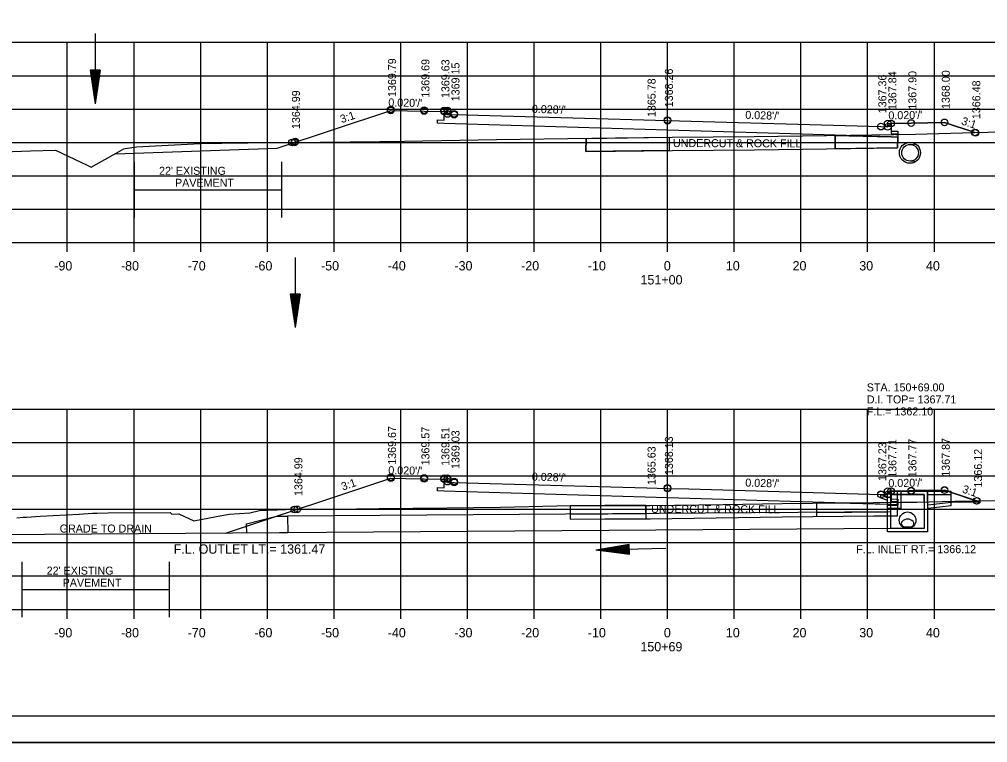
# Model space of a CAD drawing. Extents: x 1374311 to 1383814, y 384102 to 406278.
# Drawn here: x 1381531.5 to 1381676.6, y 391791.4 to 391899.8 of the extents above; entities that cross this region are included whole.
import ezdxf

# ---------------------------------------------------------------- set-up
doc = ezdxf.new("R2010")
doc.units = 0
for name, color, linetype in [('R_Axis', 7, 'Continuous'), ('R_Axis Annot', 7, 'Continuous'), ('R_Border', 7, 'Continuous'), ('R_Draft', 7, 'Continuous'), ('R_Exist Surface', 7, 'Continuous'), ('R_Fin Surface', 7, 'Continuous'), ('R_Grid', 7, 'Continuous'), ('R_No Plot', 7, 'Continuous'), ('R_Water', 7, 'Continuous'), ('R_Water Annot', 7, 'Continuous'), ('R_Xsect Elev', 7, 'Continuous'), ('R_Xsect Slope', 7, 'Continuous')]:
    doc.layers.add(name, color=color, linetype=linetype)

msp = doc.modelspace()

# ---------------------------------------------------------------- linework, layer by layer
at = {"layer": 'R_Axis'}
for p, q in [((1381488.66, 391866.41), (1381768.66, 391866.41)), ((1381538.66, 391865.01), (1381538.66, 391866.41)), ((1381548.66, 391865.01), (1381548.66, 391866.41)), ((1381558.66, 391865.01), (1381558.66, 391866.41)), ((1381568.66, 391865.01), (1381568.66, 391866.41)), ((1381578.66, 391865.01), (1381578.66, 391866.41)), ((1381588.66, 391865.01), (1381588.66, 391866.41)), ((1381598.66, 391865.01), (1381598.66, 391866.41)), ((1381608.66, 391865.01), (1381608.66, 391866.41)), ((1381618.66, 391865.01), (1381618.66, 391866.41)), ((1381628.66, 391865.01), (1381628.66, 391866.41)), ((1381638.66, 391865.01), (1381638.66, 391866.41)), ((1381648.66, 391865.01), (1381648.66, 391866.41)), ((1381658.66, 391865.01), (1381658.66, 391866.41)), ((1381668.66, 391865.01), (1381668.66, 391866.41)), ((1381488.66, 391811.41), (1381768.66, 391811.41)), ((1381538.66, 391810.01), (1381538.66, 391811.41)), ((1381548.66, 391810.01), (1381548.66, 391811.41)), ((1381558.66, 391810.01), (1381558.66, 391811.41)), ((1381568.66, 391810.01), (1381568.66, 391811.41)), ((1381578.66, 391810.01), (1381578.66, 391811.41)), ((1381588.66, 391810.01), (1381588.66, 391811.41)), ((1381598.66, 391810.01), (1381598.66, 391811.41)), ((1381608.66, 391810.01), (1381608.66, 391811.41)), ((1381618.66, 391810.01), (1381618.66, 391811.41)), ((1381628.66, 391810.01), (1381628.66, 391811.41)), ((1381638.66, 391810.01), (1381638.66, 391811.41)), ((1381648.66, 391810.01), (1381648.66, 391811.41)), ((1381658.66, 391810.01), (1381658.66, 391811.41)), ((1381668.66, 391810.01), (1381668.66, 391811.41))]:
    msp.add_line(p, q, dxfattribs=at)
at = {"layer": 'R_Border'}
msp.add_line((1381786.84, 391795.41), (1381470.66, 391795.41), dxfattribs=at)
at = {"layer": 'R_Draft'}
for p, q in [((1381542.07, 391892.21), (1381542.82, 391887.21)), ((1381543.57, 391892.21), (1381542.07, 391892.21)), ((1381542.19, 391892.21), (1381542.82, 391888.05)), ((1381542.32, 391892.21), (1381542.82, 391888.91)), ((1381542.45, 391892.21), (1381542.82, 391889.74)), ((1381542.57, 391892.21), (1381542.82, 391890.59)), ((1381542.7, 391892.21), (1381542.82, 391891.42)), ((1381543.57, 391892.21), (1381542.82, 391887.21)), ((1381543.06, 391892.21), (1381542.82, 391890.59)), ((1381543.32, 391892.21), (1381542.82, 391888.91)), ((1381543.44, 391892.21), (1381542.82, 391888.05)), ((1381543.19, 391892.21), (1381542.82, 391889.74)), ((1381542.94, 391892.21), (1381542.82, 391891.42)), ((1381572.07, 391858.66), (1381572.82, 391853.66)), ((1381573.57, 391858.66), (1381572.07, 391858.66)), ((1381572.2, 391858.66), (1381572.82, 391854.49)), ((1381572.33, 391858.66), (1381572.82, 391855.35)), ((1381572.45, 391858.66), (1381572.82, 391856.18)), ((1381572.58, 391858.66), (1381572.82, 391857.03)), ((1381572.71, 391858.66), (1381572.82, 391857.87)), ((1381573.57, 391858.66), (1381572.82, 391853.66)), ((1381573.07, 391858.66), (1381572.82, 391857.03)), ((1381573.32, 391858.66), (1381572.82, 391855.35)), ((1381573.45, 391858.66), (1381572.82, 391854.49)), ((1381573.2, 391858.66), (1381572.82, 391856.18)), ((1381572.94, 391858.66), (1381572.82, 391857.87)), ((1381622.89, 391821.14), (1381617.91, 391820.26)), ((1381622.93, 391819.64), (1381617.91, 391820.26)), ((1381622.89, 391821.02), (1381618.75, 391820.28)), ((1381622.93, 391819.77), (1381618.75, 391820.28)), ((1381622.9, 391820.89), (1381619.61, 391820.3)), ((1381622.92, 391819.9), (1381619.61, 391820.3)), ((1381622.9, 391820.77), (1381620.44, 391820.33)), ((1381622.92, 391820.02), (1381620.44, 391820.33)), ((1381622.9, 391820.64), (1381621.29, 391820.35)), ((1381622.92, 391820.15), (1381621.29, 391820.35)), ((1381622.91, 391820.51), (1381622.12, 391820.37)), ((1381622.91, 391820.28), (1381622.12, 391820.37)), ((1381622.93, 391819.64), (1381622.89, 391821.14))]:
    msp.add_line(p, q, dxfattribs=at)
for centre, radius, start, end in [((1381664.14, 391824.27), 0.438, 136.3515, 253.9529), ((1381664.65, 391823.78), 1.15, 43.6485, 136.3515), ((1381665.16, 391824.27), 0.438, 286.0471, 43.6485), ((1381664.65, 391826.05), 2.29, 253.9529, 286.0471)]:
    msp.add_arc(centre, radius, start, end, dxfattribs=at)
at = {"layer": 'R_Exist Surface'}
for p, q in [((1381665.67, 391881.33), (1381665.13, 391881.27)), ((1381665.67, 391878.37), (1381665.13, 391878.31))]:
    msp.add_line(p, q, dxfattribs=at)
for points in [[(1381518.26, 391879.6), (1381533.16, 391880.14), (1381536.91, 391880.25), (1381541.61, 391877.99), (1381542.22, 391877.7), (1381546.78, 391880.25), (1381547.15, 391880.44), (1381547.35, 391880.48), (1381549.02, 391880.72), (1381553.76, 391880.98), (1381559.59, 391881.29), (1381561.81, 391881.3), (1381569.66, 391881.37), (1381569.95, 391881.37), (1381570.04, 391881.37), (1381570.06, 391881.38), (1381576.56, 391881.44), (1381585.52, 391881.55), (1381585.63, 391881.55), (1381586.49, 391881.56), (1381603.01, 391881.83), (1381606.56, 391881.88), (1381620.85, 391882.1), (1381629.34, 391882.2), (1381641.65, 391882.3), (1381652.51, 391882.43), (1381656.05, 391882.47), (1381665.83, 391882.63), (1381674.61, 391882.88), (1381680.82, 391883.02)], [(1381531.08, 391825.12), (1381532.04, 391825.21), (1381532.56, 391825.25), (1381534.59, 391825.36), (1381540.43, 391825.7), (1381542.45, 391825.81), (1381543.15, 391825.85), (1381544.76, 391825.86), (1381554.08, 391825.91), (1381554.33, 391825.67), (1381555.39, 391825.74), (1381557.65, 391824.67), (1381561.05, 391825.33), (1381562.91, 391825.66), (1381566.03, 391825.9), (1381567.48, 391826.21), (1381571.4, 391826.4), (1381582, 391826.5), (1381585.37, 391826.54), (1381595.57, 391826.64), (1381603.6, 391826.74), (1381612.05, 391826.94), (1381619.26, 391826.98), (1381623.78, 391826.99), (1381626.05, 391827), (1381636.99, 391827.15), (1381645.82, 391827.27), (1381659.56, 391827.41), (1381663.71, 391827.46), (1381666.03, 391827.49), (1381671.72, 391827.62), (1381687.32, 391827.89)]]:
    msp.add_lwpolyline(points, dxfattribs=at)
msp.add_circle((1381665, 391879.85), 1.58, dxfattribs=at)
at = {"layer": 'R_Fin Surface'}
for p, q in [((1381628.92, 391882.2), (1381628.92, 391880.2)), ((1381653.77, 391882.44), (1381653.77, 391880.44)), ((1381625.41, 391827), (1381625.41, 391824.99)), ((1381625.41, 391825.76), (1381625.41, 391827)), ((1381654.18, 391827.35), (1381650.98, 391827.32)), ((1381650.98, 391827.32), (1381650.98, 391825.32)), ((1381650.98, 391827.32), (1381650.98, 391825.94)), ((1381661.65, 391827.13), (1381654.18, 391827.35)), ((1381661.65, 391827.01), (1381661.65, 391827.13)), ((1381661.65, 391826.51), (1381661.65, 391827.01)), ((1381614.06, 391826.95), (1381614.06, 391825.68)), ((1381614.06, 391825.68), (1381625.41, 391825.76)), ((1381650.98, 391825.94), (1381661.65, 391826.01)), ((1381661.65, 391826.01), (1381661.65, 391826.51))]:
    msp.add_line(p, q, dxfattribs=at)
for points in [[(1381545.83, 391879.7), (1381570.1, 391880.52), (1381587.15, 391886.21), (1381592.15, 391886.11), (1381595.15, 391886.05), (1381595.65, 391886.05), (1381595.66, 391885.55), (1381596.66, 391885.57), (1381628.66, 391884.67), (1381660.66, 391883.77), (1381661.66, 391883.75), (1381661.67, 391884.25), (1381662.17, 391884.25), (1381665.17, 391884.31), (1381670.17, 391884.41), (1381674.75, 391882.89)], [(1381662.17, 391883.89), (1381662.18, 391882.73), (1381663.18, 391882.71), (1381663.17, 391882.21), (1381662.17, 391882.24), (1381628.66, 391883.25), (1381595.15, 391884.25), (1381594.15, 391884.28), (1381594.16, 391884.78), (1381595.16, 391884.74), (1381595.15, 391885.81)], [(1381616.43, 391882.01), (1381616.42, 391880.03), (1381620.87, 391880.1), (1381629.36, 391880.2), (1381641.67, 391880.3), (1381656.08, 391880.47), (1381663.13, 391880.59), (1381663.17, 391882.21)], [(1381562.38, 391822.82), (1381587.15, 391831.08), (1381591.66, 391830.99), (1381592.15, 391830.98), (1381594.85, 391830.92), (1381595.15, 391830.92), (1381595.2, 391830.92), (1381595.65, 391830.92), (1381595.65, 391830.87), (1381595.66, 391830.42), (1381596.56, 391830.44), (1381596.66, 391830.44), (1381625.56, 391829.63), (1381628.66, 391829.54), (1381631.85, 391829.45), (1381660.66, 391828.65), (1381661.56, 391828.63), (1381661.66, 391828.63), (1381661.66, 391828.67), (1381661.67, 391829.13), (1381662.12, 391829.13), (1381662.17, 391829.13), (1381664.87, 391829.18), (1381665.17, 391829.19), (1381665.66, 391829.2), (1381670.17, 391829.29), (1381670.64, 391829.13), (1381675.38, 391827.55)], [(1381662.17, 391828.77), (1381662.18, 391827.6), (1381663.18, 391827.58), (1381663.17, 391827.08), (1381662.17, 391827.11), (1381628.66, 391828.12), (1381595.15, 391829.13), (1381594.15, 391829.16), (1381594.16, 391829.66), (1381595.16, 391829.61), (1381595.15, 391830.69)], [(1381614.06, 391826.95), (1381614.07, 391824.95), (1381619.27, 391824.98), (1381623.78, 391824.99), (1381626.07, 391825), (1381645.84, 391825.27), (1381659.58, 391825.41), (1381663.15, 391825.45), (1381663.17, 391827.08)], [(1381625.41, 391827), (1381623.78, 391826.99), (1381619.26, 391826.98), (1381614.06, 391826.95)], [(1381661.65, 391827.01), (1381661.65, 391827.01)], [(1381661.65, 391826.51), (1381661.65, 391826.51)]]:
    msp.add_lwpolyline(points, dxfattribs=at)
for points in [[(1381616.43, 391882.01), (1381628.92, 391882.2), (1381628.92, 391880.2), (1381616.42, 391880.03)], [(1381653.77, 391882.44), (1381662.17, 391882.24), (1381663.17, 391882.21), (1381663.13, 391880.59), (1381653.77, 391880.44)]]:
    msp.add_lwpolyline(points, close=True, dxfattribs=at)
at = {"layer": 'R_Grid'}
for p, q in [((1381488.66, 391896.41), (1381768.66, 391896.41)), ((1381538.66, 391866.41), (1381538.66, 391896.41)), ((1381548.66, 391866.41), (1381548.66, 391896.41)), ((1381558.66, 391866.41), (1381558.66, 391896.41)), ((1381568.66, 391866.41), (1381568.66, 391896.41)), ((1381578.66, 391866.41), (1381578.66, 391896.41)), ((1381588.66, 391866.41), (1381588.66, 391896.41)), ((1381598.66, 391866.41), (1381598.66, 391896.41)), ((1381608.66, 391866.41), (1381608.66, 391896.41)), ((1381618.66, 391866.41), (1381618.66, 391896.41)), ((1381628.66, 391866.41), (1381628.66, 391896.41)), ((1381638.66, 391866.41), (1381638.66, 391896.41)), ((1381648.66, 391866.41), (1381648.66, 391896.41)), ((1381658.66, 391866.41), (1381658.66, 391896.41)), ((1381668.66, 391866.41), (1381668.66, 391896.41)), ((1381488.66, 391891.41), (1381768.66, 391891.41)), ((1381488.66, 391886.41), (1381768.66, 391886.41)), ((1381488.66, 391881.41), (1381768.66, 391881.41)), ((1381488.66, 391876.41), (1381768.66, 391876.41)), ((1381488.66, 391871.41), (1381768.66, 391871.41)), ((1381488.66, 391866.41), (1381768.66, 391866.41)), ((1381488.66, 391841.41), (1381768.66, 391841.41)), ((1381538.66, 391811.41), (1381538.66, 391841.41)), ((1381548.66, 391811.41), (1381548.66, 391841.41)), ((1381558.66, 391811.41), (1381558.66, 391841.41)), ((1381568.66, 391811.41), (1381568.66, 391841.41)), ((1381578.66, 391811.41), (1381578.66, 391841.41)), ((1381588.66, 391811.41), (1381588.66, 391841.41)), ((1381598.66, 391811.41), (1381598.66, 391841.41)), ((1381608.66, 391811.41), (1381608.66, 391841.41)), ((1381618.66, 391811.41), (1381618.66, 391841.41)), ((1381628.66, 391811.41), (1381628.66, 391841.41)), ((1381638.66, 391811.41), (1381638.66, 391841.41)), ((1381648.66, 391811.41), (1381648.66, 391841.41)), ((1381658.66, 391811.41), (1381658.66, 391841.41)), ((1381668.66, 391811.41), (1381668.66, 391841.41)), ((1381488.66, 391836.41), (1381768.66, 391836.41)), ((1381488.66, 391831.41), (1381768.66, 391831.41)), ((1381488.66, 391826.41), (1381768.66, 391826.41)), ((1381488.66, 391821.41), (1381768.66, 391821.41)), ((1381488.66, 391816.41), (1381768.66, 391816.41)), ((1381488.66, 391811.41), (1381768.66, 391811.41))]:
    msp.add_line(p, q, dxfattribs=at)
at = {"layer": 'R_No Plot'}
msp.add_line((1381458.26, 391791.43), (1381791.59, 391791.43), dxfattribs=at)
for points in [[(1381458.25, 392004.77), (1381791.59, 392004.77), (1381791.59, 391791.43), (1381458.25, 391791.43)], [(1381704.58, 392000.87), (1381704.58, 391990.99), (1381740.31, 391990.99), (1381740.31, 391988.07), (1381763.51, 391988.07), (1381763.51, 391964.86), (1381786.84, 391964.86), (1381786.84, 391795.41), (1381470.66, 391795.41), (1381470.66, 392000.87)], [(1381663.17, 391882.59), (1381665.83, 391882.63), (1381674.61, 391882.88), (1381674.75, 391882.89), (1381670.17, 391884.41), (1381665.17, 391884.31), (1381662.17, 391884.25), (1381662.18, 391883.09), (1381663.18, 391883.07)], [(1381662.89, 391882.58), (1381663.17, 391882.59), (1381663.17, 391882.57)], [(1381663.17, 391827.45), (1381663.71, 391827.46), (1381666.03, 391827.49), (1381671.72, 391827.62), (1381674.99, 391827.68), (1381670.64, 391829.13), (1381670.17, 391829.29), (1381665.66, 391829.2), (1381665.17, 391829.19), (1381664.87, 391829.18), (1381662.17, 391829.13), (1381662.18, 391827.96), (1381663.18, 391827.94)], [(1381662.99, 391827.45), (1381663.17, 391827.45), (1381663.17, 391827.44)], [(1381573.11, 391826.4), (1381573.11, 391826.42), (1381573.17, 391826.42)]]:
    msp.add_lwpolyline(points, close=True, dxfattribs=at)
for centre in [(1381587.15, 391886.33), (1381587.15, 391886.33), (1381587.15, 391886.21), (1381592.15, 391886.23), (1381592.15, 391886.23), (1381592.15, 391886.11), (1381595.15, 391886.17), (1381595.15, 391886.17), (1381595.15, 391886.05), (1381595.65, 391886.17), (1381595.65, 391886.17), (1381595.65, 391886.05), (1381595.66, 391885.67), (1381596.66, 391885.69), (1381596.66, 391885.69), (1381596.66, 391885.57), (1381628.66, 391884.73), (1381628.66, 391884.73), (1381628.66, 391884.67), (1381660.66, 391883.77), (1381660.66, 391883.77), (1381660.66, 391883.77), (1381661.66, 391883.75), (1381661.67, 391884.25), (1381661.67, 391884.25), (1381661.67, 391884.25), (1381662.17, 391884.25), (1381662.17, 391884.25), (1381662.17, 391884.25), (1381665.17, 391884.31), (1381665.17, 391884.31), (1381665.17, 391884.31), (1381670.17, 391884.41), (1381670.17, 391884.41), (1381670.17, 391884.41), (1381674.75, 391882.89), (1381674.75, 391882.89), (1381674.82, 391882.86), (1381572.35, 391881.4), (1381572.35, 391881.4), (1381572.74, 391881.41), (1381572.74, 391881.41), (1381572.81, 391881.55), (1381572.81, 391881.55), (1381587.15, 391831.21), (1381587.15, 391831.2), (1381587.15, 391831.08), (1381592.15, 391831.11), (1381592.15, 391831.1), (1381592.15, 391830.98), (1381595.15, 391831.05), (1381595.15, 391831.04), (1381595.15, 391830.92), (1381595.65, 391831.05), (1381595.65, 391831.04), (1381595.65, 391830.92), (1381595.66, 391830.55), (1381596.66, 391830.57), (1381596.66, 391830.56), (1381596.66, 391830.44), (1381628.66, 391829.61), (1381628.66, 391829.6), (1381628.66, 391829.54), (1381660.66, 391828.65), (1381660.66, 391828.65), (1381660.66, 391828.64), (1381661.66, 391828.63), (1381661.67, 391829.13), (1381661.67, 391829.13), (1381661.67, 391829.12), (1381662.17, 391829.13), (1381662.17, 391829.13), (1381662.17, 391829.12), (1381665.17, 391829.19), (1381665.17, 391829.19), (1381665.17, 391829.18), (1381670.17, 391829.29), (1381670.17, 391829.29), (1381670.17, 391829.28), (1381675, 391827.67), (1381675.01, 391827.67), (1381675.01, 391827.67), (1381572.7, 391826.39), (1381572.7, 391826.39), (1381572.71, 391826.39), (1381572.71, 391826.39), (1381573.11, 391826.4), (1381573.11, 391826.4)]:
    msp.add_circle(centre, 0.5, dxfattribs=at)
at = {"layer": 'R_Water'}
for p, q in [((1381542.82, 391897.72), (1381542.82, 391887.21)), ((1381665.67, 391881.1), (1381665.13, 391881.04)), ((1381548.74, 391870.16), (1381548.74, 391878.48)), ((1381570.82, 391870.16), (1381570.82, 391878.48)), ((1381665.67, 391878.6), (1381665.13, 391878.54)), ((1381548.74, 391874.32), (1381570.82, 391874.32)), ((1381572.82, 391864.16), (1381572.82, 391853.66)), ((1381660.65, 391828.64), (1381662.15, 391828.12)), ((1381661.82, 391828.96), (1381661.9, 391829.12)), ((1381661.82, 391828.96), (1381662.15, 391828.62)), ((1381667.65, 391829.12), (1381661.9, 391829.12)), ((1381667.15, 391828.62), (1381662.15, 391828.62)), ((1381667.15, 391827.62), (1381667.15, 391828.62)), ((1381667.65, 391827.62), (1381667.65, 391829.12)), ((1381671.16, 391826.99), (1381671.16, 391829.12)), ((1381660.65, 391828.11), (1381661.65, 391827.77)), ((1381661.65, 391827.62), (1381661.65, 391827.77)), ((1381662.15, 391827.62), (1381662.15, 391828.12)), ((1381662.14, 391826.02), (1381571.68, 391825.39)), ((1381667.68, 391826.56), (1381671.16, 391826.99)), ((1381662.15, 391823.52), (1381526.23, 391822.57)), ((1381628.41, 391820.54), (1381617.91, 391820.26)), ((1381531.89, 391810.22), (1381531.89, 391818.54)), ((1381553.97, 391810.22), (1381553.97, 391818.54)), ((1381531.89, 391814.38), (1381553.97, 391814.38))]:
    msp.add_line(p, q, dxfattribs=at)
for points in [[(1381660.65, 391828.11), (1381660.65, 391828.64)], [(1381663.65, 391829.04), (1381663.65, 391826.51), (1381661.65, 391826.51), (1381661.65, 391827.01), (1381663.15, 391827.01), (1381663.15, 391829.03)], [(1381667.65, 391829.12), (1381669.16, 391829.12), (1381671.16, 391829.12)], [(1381667.65, 391828.62), (1381669.16, 391828.62), (1381671.16, 391828.62)], [(1381667.67, 391827.06), (1381671.18, 391827.49), (1381675.38, 391827.55)]]:
    msp.add_lwpolyline(points, dxfattribs=at)
for points in [[(1381664.65, 391829.12), (1381667.65, 391829.12), (1381667.65, 391823.01), (1381664.65, 391823.01), (1381661.65, 391823.01), (1381661.65, 391829.12)], [(1381664.65, 391828.62), (1381667.15, 391828.62), (1381667.15, 391823.51), (1381664.65, 391823.51), (1381662.15, 391823.51), (1381662.15, 391828.62)], [(1381571.68, 391825.38), (1381571.7, 391822.88), (1381565.55, 391822.85), (1381565.54, 391824.23), (1381570.04, 391825.37)]]:
    msp.add_lwpolyline(points, close=True, dxfattribs=at)
for centre in [(1381665.02, 391879.85), (1381664.65, 391824.76)]:
    msp.add_circle(centre, 1.25, dxfattribs=at)

# ---------------------------------------------------------------- texts
at = {"layer": 'R_Axis Annot'}
for s, p in [('-90', (1381536.7, 391862.21)), ('-80', (1381546.7, 391862.21)), ('-70', (1381556.7, 391862.21)), ('-60', (1381566.7, 391862.21)), ('-50', (1381576.7, 391862.21)), ('-40', (1381586.7, 391862.21)), ('-30', (1381596.7, 391862.21)), ('-20', (1381606.7, 391862.21)), ('-10', (1381616.7, 391862.21)), ('0', (1381628.1, 391862.21)), ('10', (1381637.4, 391862.21)), ('20', (1381647.4, 391862.21)), ('30', (1381657.4, 391862.21)), ('40', (1381667.4, 391862.21)), ('151+00', (1381624.6, 391860.11)), ('-90', (1381536.7, 391807.21)), ('-80', (1381546.7, 391807.21)), ('-70', (1381556.7, 391807.21)), ('-60', (1381566.7, 391807.21)), ('-50', (1381576.7, 391807.21)), ('-40', (1381586.7, 391807.21)), ('-30', (1381596.7, 391807.21)), ('-20', (1381606.7, 391807.21)), ('-10', (1381616.7, 391807.21)), ('0', (1381628.1, 391807.21)), ('10', (1381637.4, 391807.21)), ('20', (1381647.4, 391807.21)), ('30', (1381657.4, 391807.21)), ('40', (1381667.4, 391807.21)), ('150+69', (1381624.58, 391805.11))]:
    msp.add_text(s, height=1.4, dxfattribs=at).set_placement(p)
at = {"layer": 'R_Fin Surface'}
for p in [(1381629.47, 391880.71), (1381626.19, 391825.86)]:
    msp.add_text('UNDERCUT & ROCK FILL', height=1.2, rotation=359.8099, dxfattribs=at).set_placement(p)
at = {"layer": 'R_Water'}
for s, height, p in [("22' EXISTING ", 1.2, (1381552.41, 391876.55)), ('PAVEMENT', 1.2, (1381554.81, 391874.75)), ('GRADE TO DRAIN', 1.2, (1381537.52, 391822.92)), ('F.L. OUTLET LT.= 1361.47', 1.4, (1381554.61, 391819.75)), ('F.L. INLET RT.= 1366.12', 1.2, (1381656.94, 391819.83)), ("22' EXISTING ", 1.2, (1381535.56, 391816.61)), ('PAVEMENT', 1.2, (1381537.96, 391814.81))]:
    msp.add_text(s, height=height, dxfattribs=at).set_placement(p)
at = {"layer": 'R_Water Annot'}
for s, p in [('STA. 150+69.00', (1381658.53, 391844.08)), ('D.I. TOP= 1367.71', (1381658.53, 391842.28)), ('F.L.= 1362.10', (1381658.53, 391840.48))]:
    msp.add_text(s, height=1.2, dxfattribs=at).set_placement(p)
at = {"layer": 'R_Xsect Elev'}
for s, p in [('1369.79', (1381587.95, 391888.21)), ('1369.69', (1381592.95, 391888.11)), ('1369.63', (1381595.95, 391888.05)), ('1369.15', (1381597.46, 391887.57)), ('1368.26', (1381629.46, 391886.67)), ('1365.78', (1381626.86, 391885.2)), ('1367.36', (1381661.46, 391885.77)), ('1367.84', (1381662.97, 391886.25)), ('1367.90', (1381665.97, 391886.31)), ('1368.00', (1381670.97, 391886.41)), ('1366.48', (1381675.55, 391884.89)), ('1364.99', (1381573.54, 391883.41)), ('1369.67', (1381587.95, 391833.08)), ('1369.57', (1381592.95, 391832.98)), ('1369.51', (1381595.95, 391832.92)), ('1369.03', (1381597.46, 391832.44)), ('1368.13', (1381629.46, 391831.54)), ('1365.63', (1381626.86, 391830.04)), ('1367.23', (1381661.46, 391830.65)), ('1367.71', (1381662.97, 391831.13)), ('1367.77', (1381665.97, 391831.19)), ('1367.87', (1381670.97, 391831.29)), ('1366.12', (1381675.81, 391829.67)), ('1364.99', (1381573.91, 391828.4))]:
    msp.add_text(s, height=1.2, rotation=90, dxfattribs=at).set_placement(p)
at = {"layer": 'R_Xsect Slope'}
for s, rotation, p in [("0.020'/'", 358.8542, (1381586.78, 391886.81)), ("0.028'/'", 358.3961, (1381608.3, 391885.84)), ('3:1', 18.4349, (1381579.79, 391884.28)), ("0.028'/'", 358.3961, (1381640.3, 391884.94)), ("0.020'/'", 1.1458, (1381661.78, 391884.85)), ('3:1', 341.5651, (1381672.62, 391884.13)), ("0.020'/'", 358.8542, (1381586.78, 391831.68)), ("0.028'/'", 358.3961, (1381608.3, 391830.71)), ('3:1', 18.4349, (1381579.97, 391829.21)), ("0.028'/'", 358.3961, (1381640.3, 391829.82)), ("0.020'/'", 1.1458, (1381661.78, 391829.72)), ('3:1', 341.5651, (1381672.75, 391828.95))]:
    msp.add_text(s, height=1.2, rotation=rotation, dxfattribs=at).set_placement(p)

doc.saveas('drawing.dxf')
